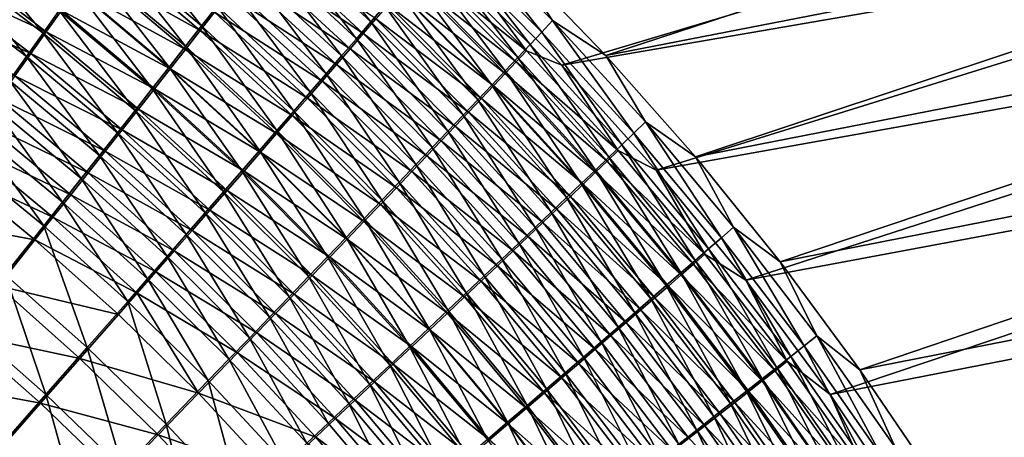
# Model space of a CAD drawing. Header units: metres. Extents: x -901 to 901, y -486 to 401.
# Tile 311 of 370: x 522 to 588, y 200 to 227. Entities that reach past the tile are written whole.
import ezdxf

# ---------------------------------------------------------------- set-up
doc = ezdxf.new("R2010")
doc.units = ezdxf.units.M

msp = doc.modelspace()

# ---------------------------------------------------------------- linework, layer by layer
at = {"layer": 'top0'}
for points in [[(561.175171, 224.8871, -459.318604), (554.930054, 231.374649, -458.79007), (618.159424, 243.547928, -354.233093)], [(561.175171, 224.8871, -459.318604), (618.159424, 243.547928, -354.233093), (624.230896, 237.167313, -354.146454)], [(551.740967, 230.867828, -457.371307), (558.261047, 224.243729, -457.917023), (616.344482, 241.604431, -352.839752)], [(616.344482, 241.604431, -352.839752), (558.261047, 224.243729, -457.917023), (622.371704, 235.276321, -352.725739)], [(567.105591, 218.163849, -459.771088), (561.175171, 224.8871, -459.318604), (624.230896, 237.167313, -354.146454)], [(567.105591, 218.163849, -459.771088), (624.230896, 237.167313, -354.146454), (629.977966, 230.491364, -354.063995)], [(558.261047, 224.243729, -457.917023), (564.501892, 217.276764, -458.381592), (622.371704, 235.276321, -352.725739)], [(622.371704, 235.276321, -352.725739), (564.501892, 217.276764, -458.381592), (628.069824, 228.649994, -352.620056)], [(545.598999, 227.100433, -472.66748), (539.212585, 233.015793, -472.287781), (540.076355, 234.126633, -470.633209)], [(546.516418, 228.165909, -471.046448), (545.598999, 227.100433, -472.66748), (540.076355, 234.126633, -470.633209)], [(556.925232, 226.422195, -462.790344), (550.518066, 232.84201, -462.27829), (551.194031, 233.638458, -460.409454)], [(551.194031, 233.638458, -460.409454), (554.930054, 231.374649, -458.79007), (557.646545, 227.189819, -460.952942)], [(557.646545, 227.189819, -460.952942), (556.925232, 226.422195, -462.790344), (551.194031, 233.638458, -460.409454)], [(534.381653, 226.837006, -479.769165), (528.030579, 232.213257, -479.510223), (529.000183, 233.585358, -478.091736)], [(535.412109, 228.15094, -478.38382), (534.381653, 226.837006, -479.769165), (529.000183, 233.585358, -478.091736)], [(544.64502, 225.994431, -474.238678), (538.31311, 231.861298, -473.891815), (539.212585, 233.015793, -472.287781)], [(545.598999, 227.100433, -472.66748), (544.64502, 225.994431, -474.238678), (539.212585, 233.015793, -472.287781)], [(523.874023, 226.353302, -484.569489), (517.554382, 231.19519, -484.407532), (518.565369, 232.78009, -483.206818)], [(524.952515, 227.870697, -483.400146), (523.874023, 226.353302, -484.569489), (518.565369, 232.78009, -483.206818)], [(556.160034, 225.610062, -464.592743), (549.799255, 231.997696, -464.11203), (550.518066, 232.84201, -462.27829)], [(556.925232, 226.422195, -462.790344), (556.160034, 225.610062, -464.592743), (550.518066, 232.84201, -462.27829)], [(527.951233, 231.894501, -475.840302), (527.026794, 230.589142, -477.190216), (534.294128, 226.530396, -476.114136)], [(533.321472, 225.487076, -481.095917), (527.031982, 230.802353, -480.868896), (528.030579, 232.213257, -479.510223)], [(527.951233, 231.894501, -475.840302), (534.294128, 226.530396, -476.114136), (535.246948, 227.744644, -474.741364)], [(534.381653, 226.837006, -479.769165), (533.321472, 225.487076, -481.095917), (528.030579, 232.213257, -479.510223)], [(543.655701, 224.849289, -475.758331), (537.379028, 230.664627, -475.443542), (538.31311, 231.861298, -473.891815)], [(545.100403, 226.338959, -469.126648), (538.74054, 232.215439, -468.737671), (537.917053, 231.158585, -470.312378)], [(544.64502, 225.994431, -474.238678), (543.655701, 224.849289, -475.758331), (538.31311, 231.861298, -473.891815)], [(538.74054, 232.215439, -468.737671), (545.100403, 226.338959, -469.126648), (545.939026, 227.312851, -467.538544)], [(555.352112, 224.754532, -466.357727), (549.038635, 231.106705, -465.908203), (549.799255, 231.997696, -464.11203)], [(556.160034, 225.610062, -464.592743), (555.352112, 224.754532, -466.357727), (549.799255, 231.997696, -464.11203)], [(522.771423, 224.80394, -485.672852), (516.519897, 229.575806, -485.540649), (517.554382, 231.19519, -484.407532)], [(517.763916, 231.310303, -480.712189), (516.799927, 229.802521, -481.854828), (524.092346, 226.457962, -480.89212)], [(523.874023, 226.353302, -484.569489), (522.771423, 224.80394, -485.672852), (517.554382, 231.19519, -484.407532)], [(517.763916, 231.310303, -480.712189), (524.092346, 226.457962, -480.89212), (525.096252, 227.869308, -479.717712)], [(537.917053, 231.158585, -470.312378), (537.05957, 230.060196, -471.838989), (544.225952, 225.325333, -470.669495)], [(544.225952, 225.325333, -470.669495), (545.100403, 226.338959, -469.126648), (537.917053, 231.158585, -470.312378)], [(554.502563, 223.856796, -468.082947), (548.237244, 230.170258, -467.664337), (549.038635, 231.106705, -465.908203)], [(555.920959, 225.194046, -459.515015), (549.55957, 231.545776, -459.00235), (548.9151, 230.787933, -460.781128)], [(555.352112, 224.754532, -466.357727), (554.502563, 223.856796, -468.082947), (549.038635, 231.106705, -465.908203)], [(555.920959, 225.194046, -459.515015), (551.740967, 230.867828, -457.371307), (549.55957, 231.545776, -459.00235)], [(554.930054, 231.374649, -458.79007), (561.175171, 224.8871, -459.318604), (557.646545, 227.189819, -460.952942)], [(532.232788, 224.102661, -482.362427), (526.005554, 229.354279, -482.166077), (527.031982, 230.802353, -480.868896)], [(533.311829, 225.280457, -477.432587), (527.026794, 230.589142, -477.190216), (526.074768, 229.246902, -478.483215)], [(527.026794, 230.589142, -477.190216), (533.311829, 225.280457, -477.432587), (534.294128, 226.530396, -476.114136)], [(533.321472, 225.487076, -481.095917), (532.232788, 224.102661, -482.362427), (527.031982, 230.802353, -480.868896)], [(542.632263, 223.666428, -477.224976), (536.411621, 229.427322, -476.941406), (537.379028, 230.664627, -475.443542)], [(543.655701, 224.849289, -475.758331), (542.632263, 223.666428, -477.224976), (537.379028, 230.664627, -475.443542)], [(548.9151, 230.787933, -460.781128), (548.229797, 229.984558, -462.52652), (555.233398, 224.463699, -461.263947)], [(555.233398, 224.463699, -461.263947), (555.920959, 225.194046, -459.515015), (548.9151, 230.787933, -460.781128)], [(558.261047, 224.243729, -457.917023), (551.740967, 230.867828, -457.371307), (555.920959, 225.194046, -459.515015)], [(572.719849, 211.218231, -460.15274), (567.105591, 218.163849, -459.771088), (629.977966, 230.491364, -354.063995)], [(572.719849, 211.218231, -460.15274), (629.977966, 230.491364, -354.063995), (635.387146, 223.535934, -353.986053)], [(515.813599, 228.261948, -482.933075), (523.064209, 225.014481, -482.004913), (516.799927, 229.802521, -481.854828)], [(516.799927, 229.802521, -481.854828), (523.064209, 225.014481, -482.004913), (524.092346, 226.457962, -480.89212)], [(543.31665, 224.273163, -472.164917), (537.05957, 230.060196, -471.838989), (536.169128, 228.921738, -473.315826)], [(537.05957, 230.060196, -471.838989), (543.31665, 224.273163, -472.164917), (544.225952, 225.325333, -470.669495)], [(553.612366, 222.917953, -469.765961), (547.396179, 229.18959, -469.377899), (548.237244, 230.170258, -467.664337)], [(554.504089, 223.69101, -462.979553), (548.229797, 229.984558, -462.52652), (547.5047, 229.13681, -464.236115)], [(548.229797, 229.984558, -462.52652), (554.504089, 223.69101, -462.979553), (555.233398, 224.463699, -461.263947)], [(554.502563, 223.856796, -468.082947), (553.612366, 222.917953, -469.765961), (548.237244, 230.170258, -467.664337)], [(522.771423, 224.80394, -485.672852), (521.646057, 223.224533, -486.709045), (516.519897, 229.575806, -485.540649)], [(531.116821, 222.685333, -483.567139), (524.952515, 227.870697, -483.400146), (526.005554, 229.354279, -482.166077)], [(526.074768, 229.246902, -478.483215), (525.096252, 227.869308, -479.717712), (532.30127, 223.996277, -478.695251)], [(532.232788, 224.102661, -482.362427), (531.116821, 222.685333, -483.567139), (526.005554, 229.354279, -482.166077)], [(532.30127, 223.996277, -478.695251), (533.311829, 225.280457, -477.432587), (526.074768, 229.246902, -478.483215)], [(541.575928, 222.447311, -478.637054), (535.412109, 228.15094, -478.38382), (536.411621, 229.427322, -476.941406)], [(542.632263, 223.666428, -477.224976), (541.575928, 222.447311, -478.637054), (536.411621, 229.427322, -476.941406)], [(552.682678, 221.939178, -471.404419), (546.516418, 228.165909, -471.046448), (547.396179, 229.18959, -469.377899)], [(547.5047, 229.13681, -464.236115), (546.740784, 228.245865, -465.907562), (553.734009, 222.87709, -464.659576)], [(553.612366, 222.917953, -469.765961), (552.682678, 221.939178, -471.404419), (547.396179, 229.18959, -469.377899)], [(553.734009, 222.87709, -464.659576), (554.504089, 223.69101, -462.979553), (547.5047, 229.13681, -464.236115)], [(542.373657, 223.183777, -473.611298), (536.169128, 228.921738, -473.315826), (535.246948, 227.744644, -474.741364)], [(542.373657, 223.183777, -473.611298), (543.31665, 224.273163, -472.164917), (536.169128, 228.921738, -473.315826)], [(564.501892, 217.276764, -458.381592), (570.442139, 209.985504, -458.767334), (628.069824, 228.649994, -352.620056)], [(628.069824, 228.649994, -352.620056), (570.442139, 209.985504, -458.767334), (633.42749, 221.745972, -352.522888)], [(523.064209, 225.014481, -482.004913), (515.813599, 228.261948, -482.933075), (522.013123, 223.540604, -483.054932)], [(529.974792, 221.236649, -484.708557), (523.874023, 226.353302, -484.569489), (524.952515, 227.870697, -483.400146)], [(525.096252, 227.869308, -479.717712), (524.092346, 226.457962, -480.89212), (531.26355, 222.679321, -479.900604)], [(531.116821, 222.685333, -483.567139), (529.974792, 221.236649, -484.708557), (524.952515, 227.870697, -483.400146)], [(525.096252, 227.869308, -479.717712), (531.26355, 222.679321, -479.900604), (532.30127, 223.996277, -478.695251)], [(535.246948, 227.744644, -474.741364), (534.294128, 226.530396, -476.114136), (541.398193, 222.058548, -475.007202)], [(540.488037, 221.193344, -479.993103), (534.381653, 226.837006, -479.769165), (535.412109, 228.15094, -478.38382)], [(541.398193, 222.058548, -475.007202), (542.373657, 223.183777, -473.611298), (535.246948, 227.744644, -474.741364)], [(541.575928, 222.447311, -478.637054), (540.488037, 221.193344, -479.993103), (535.412109, 228.15094, -478.38382)], [(551.714539, 220.9216, -472.99588), (545.598999, 227.100433, -472.66748), (546.516418, 228.165909, -471.046448)], [(546.740784, 228.245865, -465.907562), (545.939026, 227.312851, -467.538544), (552.924194, 222.02301, -466.301697)], [(552.682678, 221.939178, -471.404419), (551.714539, 220.9216, -472.99588), (546.516418, 228.165909, -471.046448)], [(546.740784, 228.245865, -465.907562), (552.924194, 222.02301, -466.301697), (553.734009, 222.87709, -464.659576)], [(550.709045, 219.866409, -474.538147), (544.64502, 225.994431, -474.238678), (545.598999, 227.100433, -472.66748)], [(545.939026, 227.312851, -467.538544), (545.100403, 226.338959, -469.126648), (552.075806, 221.129883, -467.903656)], [(551.714539, 220.9216, -472.99588), (550.709045, 219.866409, -474.538147), (545.598999, 227.100433, -472.66748)], [(545.939026, 227.312851, -467.538544), (552.075806, 221.129883, -467.903656), (552.924194, 222.02301, -466.301697)], [(563.034729, 219.73848, -463.231506), (556.925232, 226.422195, -462.790344), (557.646545, 227.189819, -460.952942)], [(557.646545, 227.189819, -460.952942), (561.175171, 224.8871, -459.318604), (563.798828, 220.474014, -461.421631)], [(563.798828, 220.474014, -461.421631), (563.034729, 219.73848, -463.231506), (557.646545, 227.189819, -460.952942)], [(523.064209, 225.014481, -482.004913), (530.199829, 221.33107, -481.04715), (524.092346, 226.457962, -480.89212)], [(524.092346, 226.457962, -480.89212), (530.199829, 221.33107, -481.04715), (531.26355, 222.679321, -479.900604)], [(534.294128, 226.530396, -476.114136), (533.311829, 225.280457, -477.432587), (540.391418, 220.898834, -476.351196)], [(539.369812, 219.905991, -481.291565), (533.321472, 225.487076, -481.095917), (534.381653, 226.837006, -479.769165)], [(534.294128, 226.530396, -476.114136), (540.391418, 220.898834, -476.351196), (541.398193, 222.058548, -475.007202)], [(540.488037, 221.193344, -479.993103), (539.369812, 219.905991, -481.291565), (534.381653, 226.837006, -479.769165)], [(528.808105, 219.758362, -485.785461), (522.771423, 224.80394, -485.672852), (523.874023, 226.353302, -484.569489)], [(529.974792, 221.236649, -484.708557), (528.808105, 219.758362, -485.785461), (523.874023, 226.353302, -484.569489)], [(549.667542, 218.774902, -476.029633), (543.655701, 224.849289, -475.758331), (544.64502, 225.994431, -474.238678)], [(551.189697, 220.198761, -469.463165), (545.100403, 226.338959, -469.126648), (544.225952, 225.325333, -470.669495)], [(550.709045, 219.866409, -474.538147), (549.667542, 218.774902, -476.029633), (544.64502, 225.994431, -474.238678)], [(545.100403, 226.338959, -469.126648), (551.189697, 220.198761, -469.463165), (552.075806, 221.129883, -467.903656)], [(562.225891, 218.961609, -465.00647), (556.160034, 225.610062, -464.592743), (556.925232, 226.422195, -462.790344)], [(563.034729, 219.73848, -463.231506), (562.225891, 218.961609, -465.00647), (556.925232, 226.422195, -462.790344)], [(538.222412, 218.586655, -482.530945), (532.232788, 224.102661, -482.362427), (533.321472, 225.487076, -481.095917)], [(539.354553, 219.706009, -477.641815), (533.311829, 225.280457, -477.432587), (532.30127, 223.996277, -478.695251)], [(533.311829, 225.280457, -477.432587), (539.354553, 219.706009, -477.641815), (540.391418, 220.898834, -476.351196)], [(539.369812, 219.905991, -481.291565), (538.222412, 218.586655, -482.530945), (533.321472, 225.487076, -481.095917)], [(544.225952, 225.325333, -470.669495), (543.31665, 224.273163, -472.164917), (550.267029, 219.230759, -470.977997)], [(550.267029, 219.230759, -470.977997), (551.189697, 220.198761, -469.463165), (544.225952, 225.325333, -470.669495)], [(561.986145, 218.578186, -459.956726), (555.920959, 225.194046, -459.515015), (555.233398, 224.463699, -461.263947)], [(561.373352, 218.14444, -466.744202), (555.352112, 224.754532, -466.357727), (556.160034, 225.610062, -464.592743)], [(561.986145, 218.578186, -459.956726), (558.261047, 224.243729, -457.917023), (555.920959, 225.194046, -459.515015)], [(562.225891, 218.961609, -465.00647), (561.373352, 218.14444, -466.744202), (556.160034, 225.610062, -464.592743)], [(527.618103, 218.252213, -486.796753), (521.646057, 223.224533, -486.709045), (522.771423, 224.80394, -485.672852)], [(529.111267, 219.953018, -482.133423), (523.064209, 225.014481, -482.004913), (522.013123, 223.540604, -483.054932)], [(528.808105, 219.758362, -485.785461), (527.618103, 218.252213, -486.796753), (522.771423, 224.80394, -485.672852)], [(530.199829, 221.33107, -481.04715), (523.064209, 225.014481, -482.004913), (529.111267, 219.953018, -482.133423)], [(548.591187, 217.648407, -477.468811), (542.632263, 223.666428, -477.224976), (543.655701, 224.849289, -475.758331)], [(549.667542, 218.774902, -476.029633), (548.591187, 217.648407, -477.468811), (543.655701, 224.849289, -475.758331)], [(560.478271, 217.288071, -468.442413), (554.502563, 223.856796, -468.082947), (555.352112, 224.754532, -466.357727)], [(561.373352, 218.14444, -466.744202), (560.478271, 217.288071, -468.442413), (555.352112, 224.754532, -466.357727)], [(561.175171, 224.8871, -459.318604), (567.105591, 218.163849, -459.771088), (563.798828, 220.474014, -461.421631)], [(537.04718, 217.236801, -483.709747), (531.116821, 222.685333, -483.567139), (532.232788, 224.102661, -482.362427)], [(532.30127, 223.996277, -478.695251), (531.26355, 222.679321, -479.900604), (538.288757, 218.481415, -478.877625)], [(538.222412, 218.586655, -482.530945), (537.04718, 217.236801, -483.709747), (532.232788, 224.102661, -482.362427)], [(538.288757, 218.481415, -478.877625), (539.354553, 219.706009, -477.641815), (532.30127, 223.996277, -478.695251)], [(549.308777, 218.226974, -472.445984), (543.31665, 224.273163, -472.164917), (542.373657, 223.183777, -473.611298)], [(543.31665, 224.273163, -472.164917), (549.308777, 218.226974, -472.445984), (550.267029, 219.230759, -470.977997)], [(559.541809, 216.39357, -470.098755), (553.612366, 222.917953, -469.765961), (554.502563, 223.856796, -468.082947)], [(560.478271, 217.288071, -468.442413), (559.541809, 216.39357, -470.098755), (554.502563, 223.856796, -468.082947)], [(555.233398, 224.463699, -461.263947), (554.504089, 223.69101, -462.979553), (561.257874, 217.878433, -461.679565)], [(561.257874, 217.878433, -461.679565), (561.986145, 218.578186, -459.956726), (555.233398, 224.463699, -461.263947)], [(564.501892, 217.276764, -458.381592), (558.261047, 224.243729, -457.917023), (561.986145, 218.578186, -459.956726)], [(526.406311, 216.719971, -487.741302), (520.49939, 221.616989, -487.67688), (521.646057, 223.224533, -486.709045)], [(527.999268, 218.546814, -483.158325), (522.013123, 223.540604, -483.054932), (520.940369, 222.038162, -484.041016)], [(527.618103, 218.252213, -486.796753), (526.406311, 216.719971, -487.741302), (521.646057, 223.224533, -486.709045)], [(529.111267, 219.953018, -482.133423), (522.013123, 223.540604, -483.054932), (527.999268, 218.546814, -483.158325)], [(548.316162, 217.188675, -473.86557), (542.373657, 223.183777, -473.611298), (541.398193, 222.058548, -475.007202)], [(547.481323, 216.488251, -478.854279), (541.575928, 222.447311, -478.637054), (542.632263, 223.666428, -477.224976)], [(548.316162, 217.188675, -473.86557), (549.308777, 218.226974, -472.445984), (542.373657, 223.183777, -473.611298)], [(548.591187, 217.648407, -477.468811), (547.481323, 216.488251, -478.854279), (542.632263, 223.666428, -477.224976)], [(560.487, 217.139359, -463.369141), (554.504089, 223.69101, -462.979553), (553.734009, 222.87709, -464.659576)], [(554.504089, 223.69101, -462.979553), (560.487, 217.139359, -463.369141), (561.257874, 217.878433, -461.679565)], [(578.015686, 204.063461, -460.466644), (572.719849, 211.218231, -460.15274), (635.387146, 223.535934, -353.986053)], [(578.015686, 204.063461, -460.466644), (635.387146, 223.535934, -353.986053), (640.44574, 216.31752, -353.912933)], [(535.845337, 215.857864, -484.826477), (529.974792, 221.236649, -484.708557), (531.116821, 222.685333, -483.567139)], [(530.199829, 221.33107, -481.04715), (537.195251, 217.226425, -480.05722), (531.26355, 222.679321, -479.900604)], [(537.04718, 217.236801, -483.709747), (535.845337, 215.857864, -484.826477), (531.116821, 222.685333, -483.567139)], [(531.26355, 222.679321, -479.900604), (537.195251, 217.226425, -480.05722), (538.288757, 218.481415, -478.877625)], [(558.565002, 215.462006, -471.710968), (552.682678, 221.939178, -471.404419), (553.612366, 222.917953, -469.765961)], [(553.734009, 222.87709, -464.659576), (552.924194, 222.02301, -466.301697), (559.674561, 216.361984, -465.023285)], [(559.541809, 216.39357, -470.098755), (558.565002, 215.462006, -471.710968), (553.612366, 222.917953, -469.765961)], [(559.674561, 216.361984, -465.023285), (560.487, 217.139359, -463.369141), (553.734009, 222.87709, -464.659576)], [(526.865051, 217.11412, -484.120789), (520.940369, 222.038162, -484.041016), (519.84729, 220.508972, -484.962097)], [(526.865051, 217.11412, -484.120789), (527.999268, 218.546814, -483.158325), (520.940369, 222.038162, -484.041016)], [(541.398193, 222.058548, -475.007202), (540.391418, 220.898834, -476.351196), (547.290405, 216.117111, -475.235443)], [(546.339233, 215.295792, -480.184601), (540.488037, 221.193344, -479.993103), (541.575928, 222.447311, -478.637054)], [(547.290405, 216.117111, -475.235443), (548.316162, 217.188675, -473.86557), (541.398193, 222.058548, -475.007202)], [(547.481323, 216.488251, -478.854279), (546.339233, 215.295792, -480.184601), (541.575928, 222.447311, -478.637054)], [(557.549072, 214.494461, -473.276672), (551.714539, 220.9216, -472.99588), (552.682678, 221.939178, -471.404419)], [(552.924194, 222.02301, -466.301697), (552.075806, 221.129883, -467.903656), (558.821533, 215.547333, -466.639771)], [(558.565002, 215.462006, -471.710968), (557.549072, 214.494461, -473.276672), (552.682678, 221.939178, -471.404419)], [(552.924194, 222.02301, -466.301697), (558.821533, 215.547333, -466.639771), (559.674561, 216.361984, -465.023285)], [(525.174011, 215.163422, -488.617981), (519.332642, 219.9832, -488.575195), (520.49939, 221.616989, -487.67688)], [(526.406311, 216.719971, -487.741302), (525.174011, 215.163422, -488.617981), (520.49939, 221.616989, -487.67688)], [(534.618286, 214.451477, -485.880035), (528.808105, 219.758362, -485.785461), (529.974792, 221.236649, -484.708557)], [(536.075134, 215.942413, -481.179138), (530.199829, 221.33107, -481.04715), (529.111267, 219.953018, -482.133423)], [(535.845337, 215.857864, -484.826477), (534.618286, 214.451477, -485.880035), (529.974792, 221.236649, -484.708557)], [(536.075134, 215.942413, -481.179138), (537.195251, 217.226425, -480.05722), (530.199829, 221.33107, -481.04715)], [(570.442139, 209.985504, -458.767334), (576.048462, 202.409668, -459.076599), (633.42749, 221.745972, -352.522888)], [(633.42749, 221.745972, -352.522888), (576.048462, 202.409668, -459.076599), (638.433411, 214.584808, -352.434448)], [(540.391418, 220.898834, -476.351196), (539.354553, 219.706009, -477.641815), (546.232788, 215.01355, -476.554169)], [(545.166199, 214.072357, -481.458252), (539.369812, 219.905991, -481.291565), (540.488037, 221.193344, -479.993103)], [(540.391418, 220.898834, -476.351196), (546.232788, 215.01355, -476.554169), (547.290405, 216.117111, -475.235443)], [(546.339233, 215.295792, -480.184601), (545.166199, 214.072357, -481.458252), (540.488037, 221.193344, -479.993103)], [(556.495056, 213.49202, -474.793762), (550.709045, 219.866409, -474.538147), (551.714539, 220.9216, -472.99588)], [(552.075806, 221.129883, -467.903656), (551.189697, 220.198761, -469.463165), (557.929138, 214.696426, -468.216431)], [(557.549072, 214.494461, -473.276672), (556.495056, 213.49202, -474.793762), (551.714539, 220.9216, -472.99588)], [(552.075806, 221.129883, -467.903656), (557.929138, 214.696426, -468.216431), (558.821533, 215.547333, -466.639771)], [(518.147278, 218.325073, -489.402832), (519.332642, 219.9832, -488.575195), (523.922668, 213.584335, -489.425659)], [(525.710022, 215.656631, -485.019714), (519.84729, 220.508972, -484.962097), (518.735107, 218.954834, -485.816986)], [(519.332642, 219.9832, -488.575195), (525.174011, 215.163422, -488.617981), (523.922668, 213.584335, -489.425659)], [(525.710022, 215.656631, -485.019714), (526.865051, 217.11412, -484.120789), (519.84729, 220.508972, -484.962097)], [(534.929749, 214.630768, -482.242035), (529.111267, 219.953018, -482.133423), (527.999268, 218.546814, -483.158325)], [(536.075134, 215.942413, -481.179138), (529.111267, 219.953018, -482.133423), (534.929749, 214.630768, -482.242035)], [(543.963501, 212.819275, -482.673859), (538.222412, 218.586655, -482.530945), (539.369812, 219.905991, -481.291565)], [(545.166199, 214.072357, -481.458252), (543.963501, 212.819275, -482.673859), (539.369812, 219.905991, -481.291565)], [(556.998291, 213.810272, -469.751068), (551.189697, 220.198761, -469.463165), (550.267029, 219.230759, -470.977997)], [(551.189697, 220.198761, -469.463165), (556.998291, 213.810272, -469.751068), (557.929138, 214.696426, -468.216431)], [(568.836304, 212.808655, -463.606476), (563.034729, 219.73848, -463.231506), (563.798828, 220.474014, -461.421631)], [(563.798828, 220.474014, -461.421631), (567.105591, 218.163849, -459.771088), (569.640442, 213.509354, -461.820343)], [(569.640442, 213.509354, -461.820343), (568.836304, 212.808655, -463.606476), (563.798828, 220.474014, -461.421631)], [(533.367554, 213.019272, -486.869354), (527.618103, 218.252213, -486.796753), (528.808105, 219.758362, -485.785461)], [(534.618286, 214.451477, -485.880035), (533.367554, 213.019272, -486.869354), (528.808105, 219.758362, -485.785461)], [(539.354553, 219.706009, -477.641815), (538.288757, 218.481415, -478.877625), (545.144409, 213.879272, -477.820343)], [(539.354553, 219.706009, -477.641815), (545.144409, 213.879272, -477.820343), (546.232788, 215.01355, -476.554169)], [(555.404297, 212.455887, -476.260681), (549.667542, 218.774902, -476.029633), (550.709045, 219.866409, -474.538147)], [(556.495056, 213.49202, -474.793762), (555.404297, 212.455887, -476.260681), (550.709045, 219.866409, -474.538147)], [(567.98645, 212.069595, -465.357758), (562.225891, 218.961609, -465.00647), (563.034729, 219.73848, -463.231506)], [(568.836304, 212.808655, -463.606476), (567.98645, 212.069595, -465.357758), (563.034729, 219.73848, -463.231506)], [(524.535461, 214.176041, -485.854034), (518.735107, 218.954834, -485.816986), (517.605164, 217.377563, -486.604584)], [(524.535461, 214.176041, -485.854034), (525.710022, 215.656631, -485.019714), (518.735107, 218.954834, -485.816986)], [(554.278137, 211.387329, -477.675995), (548.591187, 217.648407, -477.468811), (549.667542, 218.774902, -476.029633)], [(550.267029, 219.230759, -470.977997), (549.308777, 218.226974, -472.445984), (556.030151, 212.889893, -471.241425)], [(555.404297, 212.455887, -476.260681), (554.278137, 211.387329, -477.675995), (549.667542, 218.774902, -476.029633)], [(556.030151, 212.889893, -471.241425), (556.998291, 213.810272, -469.751068), (550.267029, 219.230759, -470.977997)], [(567.092163, 211.293182, -467.072021), (561.373352, 218.14444, -466.744202), (562.225891, 218.961609, -465.00647)], [(567.98645, 212.069595, -465.357758), (567.092163, 211.293182, -467.072021), (562.225891, 218.961609, -465.00647)], [(518.147278, 218.325073, -489.402832), (523.922668, 213.584335, -489.425659), (521.368347, 210.36557, -490.82962)], [(532.094482, 211.562897, -487.793365), (526.406311, 216.719971, -487.741302), (527.618103, 218.252213, -486.796753)], [(533.760376, 213.293015, -483.244751), (527.999268, 218.546814, -483.158325), (526.865051, 217.11412, -484.120789)], [(533.367554, 213.019272, -486.869354), (532.094482, 211.562897, -487.793365), (527.618103, 218.252213, -486.796753)], [(534.929749, 214.630768, -482.242035), (527.999268, 218.546814, -483.158325), (533.760376, 213.293015, -483.244751)], [(542.732422, 211.537888, -483.829895), (537.04718, 217.236801, -483.709747), (538.222412, 218.586655, -482.530945)], [(537.195251, 217.226425, -480.05722), (544.02655, 212.71553, -479.032654), (538.288757, 218.481415, -478.877625)], [(543.963501, 212.819275, -482.673859), (542.732422, 211.537888, -483.829895), (538.222412, 218.586655, -482.530945)], [(538.288757, 218.481415, -478.877625), (544.02655, 212.71553, -479.032654), (545.144409, 213.879272, -477.820343)], [(555.025818, 211.93634, -472.685516), (549.308777, 218.226974, -472.445984), (548.316162, 217.188675, -473.86557)], [(549.308777, 218.226974, -472.445984), (555.025818, 211.93634, -472.685516), (556.030151, 212.889893, -471.241425)], [(566.154419, 210.480423, -468.746948), (560.478271, 217.288071, -468.442413), (561.373352, 218.14444, -466.744202)], [(567.744629, 211.716232, -460.332214), (561.986145, 218.578186, -459.956726), (561.257874, 217.878433, -461.679565)], [(567.092163, 211.293182, -467.072021), (566.154419, 210.480423, -468.746948), (561.373352, 218.14444, -466.744202)], [(567.744629, 211.716232, -460.332214), (564.501892, 217.276764, -458.381592), (561.986145, 218.578186, -459.956726)], [(567.105591, 218.163849, -459.771088), (572.719849, 211.218231, -460.15274), (569.640442, 213.509354, -461.820343)], [(523.342773, 212.673996, -486.622711), (517.605164, 217.377563, -486.604584), (515.29718, 214.160858, -487.97345)], [(523.342773, 212.673996, -486.622711), (524.535461, 214.176041, -485.854034), (517.605164, 217.377563, -486.604584)], [(553.117798, 210.287582, -479.0383), (547.481323, 216.488251, -478.854279), (548.591187, 217.648407, -477.468811)], [(554.278137, 211.387329, -477.675995), (553.117798, 210.287582, -479.0383), (548.591187, 217.648407, -477.468811)], [(561.257874, 217.878433, -461.679565), (560.487, 217.139359, -463.369141), (566.978333, 211.049667, -462.032501)], [(566.978333, 211.049667, -462.032501), (567.744629, 211.716232, -460.332214), (561.257874, 217.878433, -461.679565)], [(530.800537, 210.083969, -488.65094), (525.174011, 215.163422, -488.617981), (526.406311, 216.719971, -487.741302)], [(532.568359, 211.93071, -484.18634), (526.865051, 217.11412, -484.120789), (525.710022, 215.656631, -485.019714)], [(532.094482, 211.562897, -487.793365), (530.800537, 210.083969, -488.65094), (526.406311, 216.719971, -487.741302)], [(532.568359, 211.93071, -484.18634), (533.760376, 213.293015, -483.244751), (526.865051, 217.11412, -484.120789)], [(541.474243, 210.229538, -484.925049), (535.845337, 215.857864, -484.826477), (537.04718, 217.236801, -483.709747)], [(542.880432, 211.523605, -480.189667), (537.195251, 217.226425, -480.05722), (536.075134, 215.942413, -481.179138)], [(542.732422, 211.537888, -483.829895), (541.474243, 210.229538, -484.925049), (537.04718, 217.236801, -483.709747)], [(537.195251, 217.226425, -480.05722), (542.880432, 211.523605, -480.189667), (544.02655, 212.71553, -479.032654)], [(553.98645, 210.950775, -474.081818), (548.316162, 217.188675, -473.86557), (547.290405, 216.117111, -475.235443)], [(553.98645, 210.950775, -474.081818), (555.025818, 211.93634, -472.685516), (548.316162, 217.188675, -473.86557)], [(565.1745, 209.632309, -470.380341), (559.541809, 216.39357, -470.098755), (560.478271, 217.288071, -468.442413)], [(566.168518, 210.346619, -463.699646), (560.487, 217.139359, -463.369141), (559.674561, 216.361984, -465.023285)], [(566.154419, 210.480423, -468.746948), (565.1745, 209.632309, -470.380341), (560.478271, 217.288071, -468.442413)], [(560.487, 217.139359, -463.369141), (566.168518, 210.346619, -463.699646), (566.978333, 211.049667, -462.032501)], [(570.442139, 209.985504, -458.767334), (564.501892, 217.276764, -458.381592), (567.744629, 211.716232, -460.332214)], [(547.290405, 216.117111, -475.235443), (546.232788, 215.01355, -476.554169), (552.913269, 209.934357, -475.429016)], [(551.924622, 209.157867, -480.346222), (546.339233, 215.295792, -480.184601), (547.481323, 216.488251, -478.854279)], [(552.913269, 209.934357, -475.429016), (553.98645, 210.950775, -474.081818), (547.290405, 216.117111, -475.235443)], [(553.117798, 210.287582, -479.0383), (551.924622, 209.157867, -480.346222), (547.481323, 216.488251, -478.854279)], [(564.153503, 208.749847, -471.96994), (558.565002, 215.462006, -471.710968), (559.541809, 216.39357, -470.098755)], [(559.674561, 216.361984, -465.023285), (558.821533, 215.547333, -466.639771), (565.316284, 209.608047, -465.331482)], [(565.1745, 209.632309, -470.380341), (564.153503, 208.749847, -471.96994), (559.541809, 216.39357, -470.098755)], [(565.316284, 209.608047, -465.331482), (566.168518, 210.346619, -463.699646), (559.674561, 216.361984, -465.023285)], [(582.990479, 196.712646, -460.715668), (578.015686, 204.063461, -460.466644), (640.44574, 216.31752, -353.912933)], [(582.990479, 196.712646, -460.715668), (640.44574, 216.31752, -353.912933), (587.641418, 189.177658, -460.902557)], [(531.355164, 210.545425, -485.065765), (525.710022, 215.656631, -485.019714), (524.535461, 214.176041, -485.854034)], [(531.355164, 210.545425, -485.065765), (532.568359, 211.93071, -484.18634), (525.710022, 215.656631, -485.019714)], [(540.19043, 208.895752, -485.95816), (534.618286, 214.451477, -485.880035), (535.845337, 215.857864, -484.826477)], [(541.707275, 210.304764, -481.290009), (536.075134, 215.942413, -481.179138), (534.929749, 214.630768, -482.242035)], [(541.474243, 210.229538, -484.925049), (540.19043, 208.895752, -485.95816), (535.845337, 215.857864, -484.826477)], [(541.707275, 210.304764, -481.290009), (542.880432, 211.523605, -480.189667), (536.075134, 215.942413, -481.179138)], [(563.092651, 207.834045, -473.513489), (557.549072, 214.494461, -473.276672), (558.565002, 215.462006, -471.710968)], [(558.821533, 215.547333, -466.639771), (557.929138, 214.696426, -468.216431), (564.422791, 208.83493, -466.925934)], [(564.153503, 208.749847, -471.96994), (563.092651, 207.834045, -473.513489), (558.565002, 215.462006, -471.710968)], [(558.821533, 215.547333, -466.639771), (564.422791, 208.83493, -466.925934), (565.316284, 209.608047, -465.331482)], [(523.922668, 213.584335, -489.425659), (525.174011, 215.163422, -488.617981), (529.487183, 208.584152, -489.441071)], [(525.174011, 215.163422, -488.617981), (530.800537, 210.083969, -488.65094), (529.487183, 208.584152, -489.441071)], [(546.232788, 215.01355, -476.554169), (545.144409, 213.879272, -477.820343), (551.807678, 208.88829, -476.725769)], [(550.700012, 207.999435, -481.598358), (545.166199, 214.072357, -481.458252), (546.339233, 215.295792, -480.184601)], [(546.232788, 215.01355, -476.554169), (551.807678, 208.88829, -476.725769), (552.913269, 209.934357, -475.429016)], [(551.924622, 209.157867, -480.346222), (550.700012, 207.999435, -481.598358), (546.339233, 215.295792, -480.184601)], [(557.929138, 214.696426, -468.216431), (556.998291, 213.810272, -469.751068), (563.489075, 208.028183, -468.480804)], [(557.929138, 214.696426, -468.216431), (563.489075, 208.028183, -468.480804), (564.422791, 208.83493, -466.925934)], [(520.908264, 209.61235, -487.958862), (523.342773, 212.673996, -486.622711), (515.29718, 214.160858, -487.97345)], [(530.122009, 209.138718, -485.881958), (524.535461, 214.176041, -485.854034), (523.342773, 212.673996, -486.622711)], [(530.122009, 209.138718, -485.881958), (531.355164, 210.545425, -485.065765), (524.535461, 214.176041, -485.854034)], [(538.882385, 207.538025, -486.928223), (533.367554, 213.019272, -486.869354), (534.618286, 214.451477, -485.880035)], [(540.508301, 209.060303, -482.332367), (534.929749, 214.630768, -482.242035), (533.760376, 213.293015, -483.244751)], [(540.19043, 208.895752, -485.95816), (538.882385, 207.538025, -486.928223), (534.618286, 214.451477, -485.880035)], [(541.707275, 210.304764, -481.290009), (534.929749, 214.630768, -482.242035), (540.508301, 209.060303, -482.332367)], [(549.445129, 206.813522, -482.793274), (543.963501, 212.819275, -482.673859), (545.166199, 214.072357, -481.458252)], [(550.700012, 207.999435, -481.598358), (549.445129, 206.813522, -482.793274), (545.166199, 214.072357, -481.458252)], [(561.992981, 206.885925, -475.008911), (556.495056, 213.49202, -474.793762), (557.549072, 214.494461, -473.276672)], [(563.092651, 207.834045, -473.513489), (561.992981, 206.885925, -475.008911), (557.549072, 214.494461, -473.276672)], [(576.048462, 202.409668, -459.076599), (581.316467, 194.55632, -459.313812), (638.433411, 214.584808, -352.434448)], [(638.433411, 214.584808, -352.434448), (581.316467, 194.55632, -459.313812), (643.076172, 207.187012, -352.354919)], [(521.368347, 210.36557, -490.82962), (523.922668, 213.584335, -489.425659), (526.807922, 205.528397, -490.814636)], [(523.922668, 213.584335, -489.425659), (529.487183, 208.584152, -489.441071), (526.807922, 205.528397, -490.814636)], [(544.02655, 212.71553, -479.032654), (550.670776, 207.813721, -477.970734), (545.144409, 213.879272, -477.820343)], [(545.144409, 213.879272, -477.820343), (550.670776, 207.813721, -477.970734), (551.807678, 208.88829, -476.725769)], [(560.855957, 205.906601, -476.454681), (555.404297, 212.455887, -476.260681), (556.495056, 213.49202, -474.793762)], [(562.516235, 207.188766, -469.993958), (556.998291, 213.810272, -469.751068), (556.030151, 212.889893, -471.241425)], [(561.992981, 206.885925, -475.008911), (560.855957, 205.906601, -476.454681), (556.495056, 213.49202, -474.793762)], [(556.998291, 213.810272, -469.751068), (562.516235, 207.188766, -469.993958), (563.489075, 208.028183, -468.480804)], [(574.32196, 205.647263, -463.918304), (568.836304, 212.808655, -463.606476), (569.640442, 213.509354, -461.820343)], [(569.640442, 213.509354, -461.820343), (572.719849, 211.218231, -460.15274), (575.16333, 206.310745, -462.152283)], [(575.16333, 206.310745, -462.152283), (574.32196, 205.647263, -463.918304), (569.640442, 213.509354, -461.820343)], [(537.551697, 206.157883, -487.834229), (532.094482, 211.562897, -487.793365), (533.367554, 213.019272, -486.869354)], [(539.284912, 207.791641, -483.315704), (533.760376, 213.293015, -483.244751), (532.568359, 211.93071, -484.18634)], [(538.882385, 207.538025, -486.928223), (537.551697, 206.157883, -487.834229), (533.367554, 213.019272, -486.869354)], [(533.760376, 213.293015, -483.244751), (539.284912, 207.791641, -483.315704), (540.508301, 209.060303, -482.332367)], [(548.161377, 205.601379, -483.929596), (542.732422, 211.537888, -483.829895), (543.963501, 212.819275, -482.673859)], [(549.445129, 206.813522, -482.793274), (548.161377, 205.601379, -483.929596), (543.963501, 212.819275, -482.673859)], [(556.030151, 212.889893, -471.241425), (555.025818, 211.93634, -472.685516), (561.505432, 206.317657, -471.463318)], [(561.505432, 206.317657, -471.463318), (562.516235, 207.188766, -469.993958), (556.030151, 212.889893, -471.241425)], [(573.434021, 204.948273, -465.649628), (567.98645, 212.069595, -465.357758), (568.836304, 212.808655, -463.606476)], [(574.32196, 205.647263, -463.918304), (573.434021, 204.948273, -465.649628), (568.836304, 212.808655, -463.606476)], [(528.870361, 207.712143, -486.633972), (523.342773, 212.673996, -486.622711), (520.908264, 209.61235, -487.958862)], [(528.870361, 207.712143, -486.633972), (530.122009, 209.138718, -485.881958), (523.342773, 212.673996, -486.622711)], [(544.02655, 212.71553, -479.032654), (542.880432, 211.523605, -480.189667), (549.503845, 206.711868, -479.162598)], [(550.670776, 207.813721, -477.970734), (544.02655, 212.71553, -479.032654), (549.503845, 206.711868, -479.162598)], [(559.682861, 204.897232, -477.849457), (554.278137, 211.387329, -477.675995), (555.404297, 212.455887, -476.260681)], [(560.855957, 205.906601, -476.454681), (559.682861, 204.897232, -477.849457), (555.404297, 212.455887, -476.260681)], [(536.199768, 204.756851, -488.67514), (530.800537, 210.083969, -488.65094), (532.094482, 211.562897, -487.793365)], [(538.038513, 206.500229, -484.239044), (532.568359, 211.93071, -484.18634), (531.355164, 210.545425, -485.065765)], [(537.551697, 206.157883, -487.834229), (536.199768, 204.756851, -488.67514), (532.094482, 211.562897, -487.793365)], [(538.038513, 206.500229, -484.239044), (539.284912, 207.791641, -483.315704), (532.568359, 211.93071, -484.18634)], [(546.850098, 204.364273, -485.005951), (541.474243, 210.229538, -484.925049), (542.732422, 211.537888, -483.829895)], [(542.880432, 211.523605, -480.189667), (541.707275, 210.304764, -481.290009), (548.308167, 205.583878, -480.300018)], [(548.161377, 205.601379, -483.929596), (546.850098, 204.364273, -485.005951), (542.732422, 211.537888, -483.829895)], [(549.503845, 206.711868, -479.162598), (542.880432, 211.523605, -480.189667), (548.308167, 205.583878, -480.300018)], [(560.457703, 205.415817, -472.886841), (555.025818, 211.93634, -472.685516), (553.98645, 210.950775, -474.081818)], [(555.025818, 211.93634, -472.685516), (560.457703, 205.415817, -472.886841), (561.505432, 206.317657, -471.463318)], [(573.188477, 204.622864, -460.64447), (567.744629, 211.716232, -460.332214), (566.978333, 211.049667, -462.032501)], [(572.500732, 204.214706, -467.343994), (567.092163, 211.293182, -467.072021), (567.98645, 212.069595, -465.357758)], [(573.188477, 204.622864, -460.64447), (570.442139, 209.985504, -458.767334), (567.744629, 211.716232, -460.332214)], [(573.434021, 204.948273, -465.649628), (572.500732, 204.214706, -467.343994), (567.98645, 212.069595, -465.357758)], [(559.374329, 204.484314, -474.263123), (553.98645, 210.950775, -474.081818), (552.913269, 209.934357, -475.429016)], [(558.475037, 203.858978, -479.191864), (553.117798, 210.287582, -479.0383), (554.278137, 211.387329, -477.675995)], [(559.374329, 204.484314, -474.263123), (560.457703, 205.415817, -472.886841), (553.98645, 210.950775, -474.081818)], [(559.682861, 204.897232, -477.849457), (558.475037, 203.858978, -479.191864), (554.278137, 211.387329, -477.675995)], [(571.523193, 203.447495, -468.999298), (566.154419, 210.480423, -468.746948), (567.092163, 211.293182, -467.072021)], [(566.978333, 211.049667, -462.032501), (566.168518, 210.346619, -463.699646), (572.38678, 203.991745, -462.325714)], [(572.38678, 203.991745, -462.325714), (573.188477, 204.622864, -460.64447), (566.978333, 211.049667, -462.032501)], [(572.500732, 204.214706, -467.343994), (571.523193, 203.447495, -468.999298), (567.092163, 211.293182, -467.072021)], [(572.719849, 211.218231, -460.15274), (578.015686, 204.063461, -460.466644), (575.16333, 206.310745, -462.152283)], [(524.068848, 202.40947, -491.906433), (518.75531, 207.078659, -491.945099), (521.368347, 210.36557, -490.82962)], [(526.807922, 205.528397, -490.814636), (524.068848, 202.40947, -491.906433), (521.368347, 210.36557, -490.82962)], [(536.770508, 205.187515, -485.101379), (531.355164, 210.545425, -485.065765), (530.122009, 209.138718, -485.881958)], [(536.770508, 205.187515, -485.101379), (538.038513, 206.500229, -484.239044), (531.355164, 210.545425, -485.065765)], [(545.512756, 203.103577, -486.021332), (540.19043, 208.895752, -485.95816), (541.474243, 210.229538, -484.925049)], [(547.085022, 204.430939, -481.381622), (541.707275, 210.304764, -481.290009), (540.508301, 209.060303, -482.332367)], [(546.850098, 204.364273, -485.005951), (545.512756, 203.103577, -486.021332), (541.474243, 210.229538, -484.925049)], [(548.308167, 205.583878, -480.300018), (541.707275, 210.304764, -481.290009), (547.085022, 204.430939, -481.381622)], [(557.233765, 202.792984, -480.48056), (551.924622, 209.157867, -480.346222), (553.117798, 210.287582, -479.0383)], [(558.475037, 203.858978, -479.191864), (557.233765, 202.792984, -480.48056), (553.117798, 210.287582, -479.0383)], [(570.502747, 202.647583, -470.613281), (565.1745, 209.632309, -470.380341), (566.154419, 210.480423, -468.746948)], [(571.540771, 203.326843, -463.973877), (566.168518, 210.346619, -463.699646), (565.316284, 209.608047, -465.331482)], [(571.523193, 203.447495, -468.999298), (570.502747, 202.647583, -470.613281), (566.154419, 210.480423, -468.746948)], [(566.168518, 210.346619, -463.699646), (571.540771, 203.326843, -463.973877), (572.38678, 203.991745, -462.325714)], [(526.317078, 204.805618, -487.941284), (520.908264, 209.61235, -487.958862), (518.417847, 206.485901, -489.020477)], [(526.317078, 204.805618, -487.941284), (528.870361, 207.712143, -486.633972), (520.908264, 209.61235, -487.958862)], [(529.487183, 208.584152, -489.441071), (530.800537, 210.083969, -488.65094), (534.828064, 203.336456, -489.449921)], [(530.800537, 210.083969, -488.65094), (536.199768, 204.756851, -488.67514), (534.828064, 203.336456, -489.449921)], [(552.913269, 209.934357, -475.429016), (551.807678, 208.88829, -476.725769), (558.256653, 203.524231, -475.59082)], [(558.256653, 203.524231, -475.59082), (559.374329, 204.484314, -474.263123), (552.913269, 209.934357, -475.429016)], [(569.440369, 201.815887, -472.183777), (564.153503, 208.749847, -471.96994), (565.1745, 209.632309, -470.380341)], [(565.316284, 209.608047, -465.331482), (564.422791, 208.83493, -466.925934), (570.65155, 202.629074, -465.586884)], [(570.502747, 202.647583, -470.613281), (569.440369, 201.815887, -472.183777), (565.1745, 209.632309, -470.380341)], [(570.65155, 202.629074, -465.586884), (571.540771, 203.326843, -463.973877), (565.316284, 209.608047, -465.331482)], [(576.048462, 202.409668, -459.076599), (570.442139, 209.985504, -458.767334), (573.188477, 204.622864, -460.64447)], [(528.870361, 207.712143, -486.633972), (534.175171, 202.503922, -486.639191), (530.122009, 209.138718, -485.881958)], [(534.175171, 202.503922, -486.639191), (536.770508, 205.187515, -485.101379), (530.122009, 209.138718, -485.881958)], [(544.150818, 201.820709, -486.974731), (538.882385, 207.538025, -486.928223), (540.19043, 208.895752, -485.95816)], [(539.284912, 207.791641, -483.315704), (545.835571, 203.254257, -482.406189), (540.508301, 209.060303, -482.332367)], [(545.512756, 203.103577, -486.021332), (544.150818, 201.820709, -486.974731), (540.19043, 208.895752, -485.95816)], [(540.508301, 209.060303, -482.332367), (545.835571, 203.254257, -482.406189), (547.085022, 204.430939, -481.381622)], [(550.670776, 207.813721, -477.970734), (557.105835, 202.536682, -476.868683), (551.807678, 208.88829, -476.725769)], [(555.96051, 201.700409, -481.714172), (550.700012, 207.999435, -481.598358), (551.924622, 209.157867, -480.346222)], [(551.807678, 208.88829, -476.725769), (557.105835, 202.536682, -476.868683), (558.256653, 203.524231, -475.59082)], [(557.233765, 202.792984, -480.48056), (555.96051, 201.700409, -481.714172), (551.924622, 209.157867, -480.346222)], [(564.422791, 208.83493, -466.925934), (563.489075, 208.028183, -468.480804), (569.720276, 201.899307, -467.162689)], [(564.422791, 208.83493, -466.925934), (569.720276, 201.899307, -467.162689), (570.65155, 202.629074, -465.586884)], [(526.807922, 205.528397, -490.814636), (529.487183, 208.584152, -489.441071), (532.03125, 200.443665, -490.796936)], [(529.487183, 208.584152, -489.441071), (534.828064, 203.336456, -489.449921), (532.03125, 200.443665, -490.796936)], [(568.337463, 200.953354, -473.708588), (563.092651, 207.834045, -473.513489), (564.153503, 208.749847, -471.96994)], [(569.440369, 201.815887, -472.183777), (568.337463, 200.953354, -473.708588), (564.153503, 208.749847, -471.96994)], [(534.175171, 202.503922, -486.639191), (528.870361, 207.712143, -486.633972), (526.317078, 204.805618, -487.941284)], [(542.765747, 200.517075, -487.865143), (537.551697, 206.157883, -487.834229), (538.882385, 207.538025, -486.928223)], [(544.56134, 202.055161, -483.372711), (539.284912, 207.791641, -483.315704), (538.038513, 206.500229, -484.239044)], [(544.150818, 201.820709, -486.974731), (542.765747, 200.517075, -487.865143), (538.882385, 207.538025, -486.928223)], [(539.284912, 207.791641, -483.315704), (544.56134, 202.055161, -483.372711), (545.835571, 203.254257, -482.406189)], [(554.656494, 200.582382, -482.891327), (549.445129, 206.813522, -482.793274), (550.700012, 207.999435, -481.598358)], [(549.503845, 206.711868, -479.162598), (555.923279, 201.522751, -478.095428), (550.670776, 207.813721, -477.970734)], [(555.923279, 201.522751, -478.095428), (557.105835, 202.536682, -476.868683), (550.670776, 207.813721, -477.970734)], [(555.96051, 201.700409, -481.714172), (554.656494, 200.582382, -482.891327), (550.700012, 207.999435, -481.598358)], [(567.195068, 200.060928, -475.18573), (561.992981, 206.885925, -475.008911), (563.092651, 207.834045, -473.513489)], [(563.489075, 208.028183, -468.480804), (562.516235, 207.188766, -469.993958), (568.747986, 201.138443, -468.699158)], [(568.337463, 200.953354, -473.708588), (567.195068, 200.060928, -475.18573), (563.092651, 207.834045, -473.513489)], [(563.489075, 208.028183, -468.480804), (568.747986, 201.138443, -468.699158), (569.720276, 201.899307, -467.162689)], [(518.75531, 207.078659, -491.945099), (524.068848, 202.40947, -491.906433), (521.284912, 199.244263, -492.712402)], [(566.014648, 199.139664, -476.613647), (560.855957, 205.906601, -476.454681), (561.992981, 206.885925, -475.008911)], [(567.735901, 200.347351, -470.194214), (562.516235, 207.188766, -469.993958), (561.505432, 206.317657, -471.463318)], [(567.195068, 200.060928, -475.18573), (566.014648, 199.139664, -476.613647), (561.992981, 206.885925, -475.008911)], [(562.516235, 207.188766, -469.993958), (567.735901, 200.347351, -470.194214), (568.747986, 201.138443, -468.699158)], [(581.316467, 194.55632, -459.313812), (586.208801, 186.48674, -459.482391), (643.076172, 207.187012, -352.354919)], [(643.076172, 207.187012, -352.354919), (586.208801, 186.48674, -459.482391), (647.344421, 199.57312, -352.284515)], [(523.706848, 201.839066, -488.980408), (518.417847, 206.485901, -489.020477), (515.885315, 203.311935, -489.80365)], [(523.706848, 201.839066, -488.980408), (526.317078, 204.805618, -487.941284), (518.417847, 206.485901, -489.020477)], [(543.263672, 200.834961, -484.280182), (538.038513, 206.500229, -484.239044), (536.770508, 205.187515, -485.101379)], [(543.263672, 200.834961, -484.280182), (544.56134, 202.055161, -483.372711), (538.038513, 206.500229, -484.239044)], [(553.32312, 199.440063, -484.010712), (548.161377, 205.601379, -483.929596), (549.445129, 206.813522, -482.793274)], [(548.308167, 205.583878, -480.300018), (554.710144, 200.483551, -479.269714), (549.503845, 206.711868, -479.162598)], [(554.656494, 200.582382, -482.891327), (553.32312, 199.440063, -484.010712), (549.445129, 206.813522, -482.793274)], [(554.710144, 200.483551, -479.269714), (555.923279, 201.522751, -478.095428), (549.503845, 206.711868, -479.162598)], [(561.505432, 206.317657, -471.463318), (560.457703, 205.415817, -472.886841), (566.685059, 199.526932, -471.645813)], [(566.685059, 199.526932, -471.645813), (567.735901, 200.347351, -470.194214), (561.505432, 206.317657, -471.463318)], [(579.485779, 198.266205, -464.168762), (574.32196, 205.647263, -463.918304), (575.16333, 206.310745, -462.152283)], [(575.16333, 206.310745, -462.152283), (578.015686, 204.063461, -460.466644), (580.361511, 198.890259, -462.41922)], [(580.361511, 198.890259, -462.41922), (579.485779, 198.266205, -464.168762), (575.16333, 206.310745, -462.152283)], [(541.359131, 199.194077, -488.691559), (536.199768, 204.756851, -488.67514), (537.551697, 206.157883, -487.834229)], [(542.765747, 200.517075, -487.865143), (541.359131, 199.194077, -488.691559), (537.551697, 206.157883, -487.834229)], [(551.961731, 198.274628, -485.070984), (546.850098, 204.364273, -485.005951), (548.161377, 205.601379, -483.929596)], [(553.467712, 199.420151, -480.390289), (548.308167, 205.583878, -480.300018), (547.085022, 204.430939, -481.381622)], [(553.32312, 199.440063, -484.010712), (551.961731, 198.274628, -485.070984), (548.161377, 205.601379, -483.929596)], [(554.710144, 200.483551, -479.269714), (548.308167, 205.583878, -480.300018), (553.467712, 199.420151, -480.390289)], [(564.797485, 198.190628, -477.991089), (559.682861, 204.897232, -477.849457), (560.855957, 205.906601, -476.454681)], [(566.014648, 199.139664, -476.613647), (564.797485, 198.190628, -477.991089), (560.855957, 205.906601, -476.454681)], [(578.562622, 197.609375, -465.883636), (573.434021, 204.948273, -465.649628), (574.32196, 205.647263, -463.918304)], [(579.485779, 198.266205, -464.168762), (578.562622, 197.609375, -465.883636), (574.32196, 205.647263, -463.918304)], [(529.173706, 197.49234, -491.867981), (524.068848, 202.40947, -491.906433), (526.807922, 205.528397, -490.814636)], [(532.03125, 200.443665, -490.796936), (529.173706, 197.49234, -491.867981), (526.807922, 205.528397, -490.814636)], [(541.94397, 199.595032, -485.127747), (536.770508, 205.187515, -485.101379), (534.175171, 202.503922, -486.639191)], [(541.94397, 199.595032, -485.127747), (543.263672, 200.834961, -484.280182), (536.770508, 205.187515, -485.101379)], [(563.544983, 197.214859, -479.316711), (558.475037, 203.858978, -479.191864), (559.682861, 204.897232, -477.849457)], [(565.596741, 198.678101, -473.051971), (560.457703, 205.415817, -472.886841), (559.374329, 204.484314, -474.263123)], [(564.797485, 198.190628, -477.991089), (563.544983, 197.214859, -479.316711), (559.682861, 204.897232, -477.849457)], [(560.457703, 205.415817, -472.886841), (565.596741, 198.678101, -473.051971), (566.685059, 199.526932, -471.645813)], [(577.593201, 196.920624, -467.561707), (572.500732, 204.214706, -467.343994), (573.434021, 204.948273, -465.649628)], [(578.562622, 197.609375, -465.883636), (577.593201, 196.920624, -467.561707), (573.434021, 204.948273, -465.649628)], [(531.510193, 199.752487, -487.921326), (526.317078, 204.805618, -487.941284), (523.706848, 201.839066, -488.980408)], [(531.510193, 199.752487, -487.921326), (534.175171, 202.503922, -486.639191), (526.317078, 204.805618, -487.941284)], [(534.828064, 203.336456, -489.449921), (536.199768, 204.756851, -488.67514), (539.932495, 197.853149, -489.453033)], [(536.199768, 204.756851, -488.67514), (541.359131, 199.194077, -488.691559), (539.932495, 197.853149, -489.453033)], [(550.573853, 197.087372, -486.071136), (545.512756, 203.103577, -486.021332), (546.850098, 204.364273, -485.005951)], [(545.835571, 203.254257, -482.406189), (552.197388, 198.333649, -481.455811), (547.085022, 204.430939, -481.381622)], [(551.961731, 198.274628, -485.070984), (550.573853, 197.087372, -486.071136), (546.850098, 204.364273, -485.005951)], [(547.085022, 204.430939, -481.381622), (552.197388, 198.333649, -481.455811), (553.467712, 199.420151, -480.390289)], [(564.472168, 197.801834, -474.411346), (559.374329, 204.484314, -474.263123), (558.256653, 203.524231, -475.59082)], [(564.472168, 197.801834, -474.411346), (565.596741, 198.678101, -473.051971), (559.374329, 204.484314, -474.263123)], [(578.311768, 197.310059, -460.895203), (573.188477, 204.622864, -460.64447), (572.38678, 203.991745, -462.325714)], [(578.311768, 197.310059, -460.895203), (576.048462, 202.409668, -459.076599), (573.188477, 204.622864, -460.64447)], [(562.258545, 196.213455, -480.589172), (557.233765, 202.792984, -480.48056), (558.475037, 203.858978, -479.191864)], [(563.544983, 197.214859, -479.316711), (562.258545, 196.213455, -480.589172), (558.475037, 203.858978, -479.191864)], [(576.578735, 196.200806, -469.200836), (571.523193, 203.447495, -468.999298), (572.500732, 204.214706, -467.343994)], [(572.38678, 203.991745, -462.325714), (571.540771, 203.326843, -463.973877), (577.477478, 196.716476, -462.560791)], [(577.477478, 196.716476, -462.560791), (578.311768, 197.310059, -460.895203), (572.38678, 203.991745, -462.325714)], [(577.593201, 196.920624, -467.561707), (576.578735, 196.200806, -469.200836), (572.500732, 204.214706, -467.343994)], [(578.015686, 204.063461, -460.466644), (582.990479, 196.712646, -460.715668), (580.361511, 198.890259, -462.41922)], [(521.053833, 198.828476, -489.747498), (523.706848, 201.839066, -488.980408), (515.885315, 203.311935, -489.80365)], [(532.03125, 200.443665, -490.796936), (534.828064, 203.336456, -489.449921), (537.024841, 195.123108, -490.777069)], [(534.828064, 203.336456, -489.449921), (539.932495, 197.853149, -489.453033), (537.024841, 195.123108, -490.777069)], [(549.16095, 195.879593, -487.010193), (544.150818, 201.820709, -486.974731), (545.512756, 203.103577, -486.021332)], [(544.56134, 202.055161, -483.372711), (550.90033, 197.225174, -482.465118), (545.835571, 203.254257, -482.406189)], [(550.573853, 197.087372, -486.071136), (549.16095, 195.879593, -487.010193), (545.512756, 203.103577, -486.021332)], [(545.835571, 203.254257, -482.406189), (550.90033, 197.225174, -482.465118), (552.197388, 198.333649, -481.455811)], [(557.105835, 202.536682, -476.868683), (563.312561, 196.899155, -475.722626), (558.256653, 203.524231, -475.59082)], [(558.256653, 203.524231, -475.59082), (563.312561, 196.899155, -475.722626), (564.472168, 197.801834, -474.411346)], [(575.520508, 195.45079, -470.798889), (570.502747, 202.647583, -470.613281), (571.523193, 203.447495, -468.999298)], [(576.598022, 196.091705, -464.19339), (571.540771, 203.326843, -463.973877), (570.65155, 202.629074, -465.586884)], [(576.578735, 196.200806, -469.200836), (575.520508, 195.45079, -470.798889), (571.523193, 203.447495, -468.999298)], [(571.540771, 203.326843, -463.973877), (576.598022, 196.091705, -464.19339), (577.477478, 196.716476, -462.560791)], [(521.284912, 199.244263, -492.712402), (524.068848, 202.40947, -491.906433), (526.270569, 194.498108, -492.65921)], [(524.068848, 202.40947, -491.906433), (529.173706, 197.49234, -491.867981), (526.270569, 194.498108, -492.65921)], [(539.244446, 197.061325, -486.639191), (534.175171, 202.503922, -486.639191), (531.510193, 199.752487, -487.921326)], [(539.244446, 197.061325, -486.639191), (541.94397, 199.595032, -485.127747), (534.175171, 202.503922, -486.639191)], [(562.119385, 195.971069, -476.984558), (557.105835, 202.536682, -476.868683), (555.923279, 201.522751, -478.095428)], [(560.939453, 195.187469, -481.807159), (555.96051, 201.700409, -481.714172), (557.233765, 202.792984, -480.48056)], [(563.312561, 196.899155, -475.722626), (557.105835, 202.536682, -476.868683), (562.119385, 195.971069, -476.984558)], [(562.258545, 196.213455, -480.589172), (560.939453, 195.187469, -481.807159), (557.233765, 202.792984, -480.48056)], [(574.419678, 194.671463, -472.353729), (569.440369, 201.815887, -472.183777), (570.502747, 202.647583, -470.613281)], [(570.65155, 202.629074, -465.586884), (569.720276, 201.899307, -467.162689), (575.674438, 195.436584, -465.790955)], [(575.520508, 195.45079, -470.798889), (574.419678, 194.671463, -472.353729), (570.502747, 202.647583, -470.613281)], [(575.674438, 195.436584, -465.790955), (576.598022, 196.091705, -464.19339), (570.65155, 202.629074, -465.586884)], [(581.316467, 194.55632, -459.313812), (576.048462, 202.409668, -459.076599), (578.311768, 197.310059, -460.895203)], [(528.787292, 196.945404, -488.940765), (523.706848, 201.839066, -488.980408), (521.053833, 198.828476, -489.747498)], [(528.787292, 196.945404, -488.940765), (531.510193, 199.752487, -487.921326), (523.706848, 201.839066, -488.980408)], [(547.724609, 194.652588, -487.887207), (542.765747, 200.517075, -487.865143), (544.150818, 201.820709, -486.974731)], [(549.578064, 196.095947, -483.417175), (544.56134, 202.055161, -483.372711), (543.263672, 200.834961, -484.280182)], [(549.16095, 195.879593, -487.010193), (547.724609, 194.652588, -487.887207), (544.150818, 201.820709, -486.974731)], [(544.56134, 202.055161, -483.372711), (549.578064, 196.095947, -483.417175), (550.90033, 197.225174, -482.465118)], [(559.589172, 194.13797, -482.96936), (554.656494, 200.582382, -482.891327), (555.96051, 201.700409, -481.714172)], [(560.939453, 195.187469, -481.807159), (559.589172, 194.13797, -482.96936), (555.96051, 201.700409, -481.714172)], [(573.277527, 193.863663, -473.86319), (568.337463, 200.953354, -473.708588), (569.440369, 201.815887, -472.183777)], [(569.720276, 201.899307, -467.162689), (568.747986, 201.138443, -468.699158), (574.708069, 194.751923, -467.35144)], [(574.419678, 194.671463, -472.353729), (573.277527, 193.863663, -473.86319), (569.440369, 201.815887, -472.183777)], [(569.720276, 201.899307, -467.162689), (574.708069, 194.751923, -467.35144), (575.674438, 195.436584, -465.790955)], [(560.893799, 195.0186, -478.195892), (555.923279, 201.522751, -478.095428), (554.710144, 200.483551, -479.269714)], [(562.119385, 195.971069, -476.984558), (555.923279, 201.522751, -478.095428), (560.893799, 195.0186, -478.195892)], [(568.747986, 201.138443, -468.699158), (567.735901, 200.347351, -470.194214), (573.699951, 194.038544, -468.872803)], [(568.747986, 201.138443, -468.699158), (573.699951, 194.038544, -468.872803), (574.708069, 194.751923, -467.35144)], [(534.055603, 192.338882, -491.8302), (529.173706, 197.49234, -491.867981), (532.03125, 200.443665, -490.796936)], [(537.024841, 195.123108, -490.777069), (534.055603, 192.338882, -491.8302), (532.03125, 200.443665, -490.796936)], [(541.359131, 199.194077, -488.691559), (542.765747, 200.517075, -487.865143), (547.724609, 194.652588, -487.887207)], [(548.231995, 194.947205, -484.311096), (543.263672, 200.834961, -484.280182), (541.94397, 199.595032, -485.127747)], [(548.231995, 194.947205, -484.311096), (549.578064, 196.095947, -483.417175), (543.263672, 200.834961, -484.280182)], [(558.208984, 193.06601, -484.074432), (553.32312, 199.440063, -484.010712), (554.656494, 200.582382, -482.891327)], [(559.637146, 194.042755, -479.355377), (554.710144, 200.483551, -479.269714), (553.467712, 199.420151, -480.390289)], [(559.589172, 194.13797, -482.96936), (558.208984, 193.06601, -484.074432), (554.656494, 200.582382, -482.891327)], [(560.893799, 195.0186, -478.195892), (554.710144, 200.483551, -479.269714), (559.637146, 194.042755, -479.355377)], [(572.651306, 193.297287, -470.353027), (567.735901, 200.347351, -470.194214), (566.685059, 199.526932, -471.645813)], [(572.095276, 193.028305, -475.325317), (567.195068, 200.060928, -475.18573), (568.337463, 200.953354, -473.708588)], [(567.735901, 200.347351, -470.194214), (572.651306, 193.297287, -470.353027), (573.699951, 194.038544, -468.872803)], [(573.277527, 193.863663, -473.86319), (572.095276, 193.028305, -475.325317), (568.337463, 200.953354, -473.708588)], [(536.474121, 194.464737, -487.899506), (531.510193, 199.752487, -487.921326), (528.787292, 196.945404, -488.940765)], [(536.474121, 194.464737, -487.899506), (539.244446, 197.061325, -486.639191), (531.510193, 199.752487, -487.921326)], [(570.874207, 192.166321, -476.738617), (566.014648, 199.139664, -476.613647), (567.195068, 200.060928, -475.18573)], [(572.095276, 193.028305, -475.325317), (570.874207, 192.166321, -476.738617), (567.195068, 200.060928, -475.18573)], [(546.863586, 193.780182, -485.145935), (541.94397, 199.595032, -485.127747), (539.244446, 197.061325, -486.639191)], [(546.863586, 193.780182, -485.145935), (548.231995, 194.947205, -484.311096), (541.94397, 199.595032, -485.127747)]]:
    msp.add_3dface(points, dxfattribs=at)

doc.saveas('drawing.dxf')
